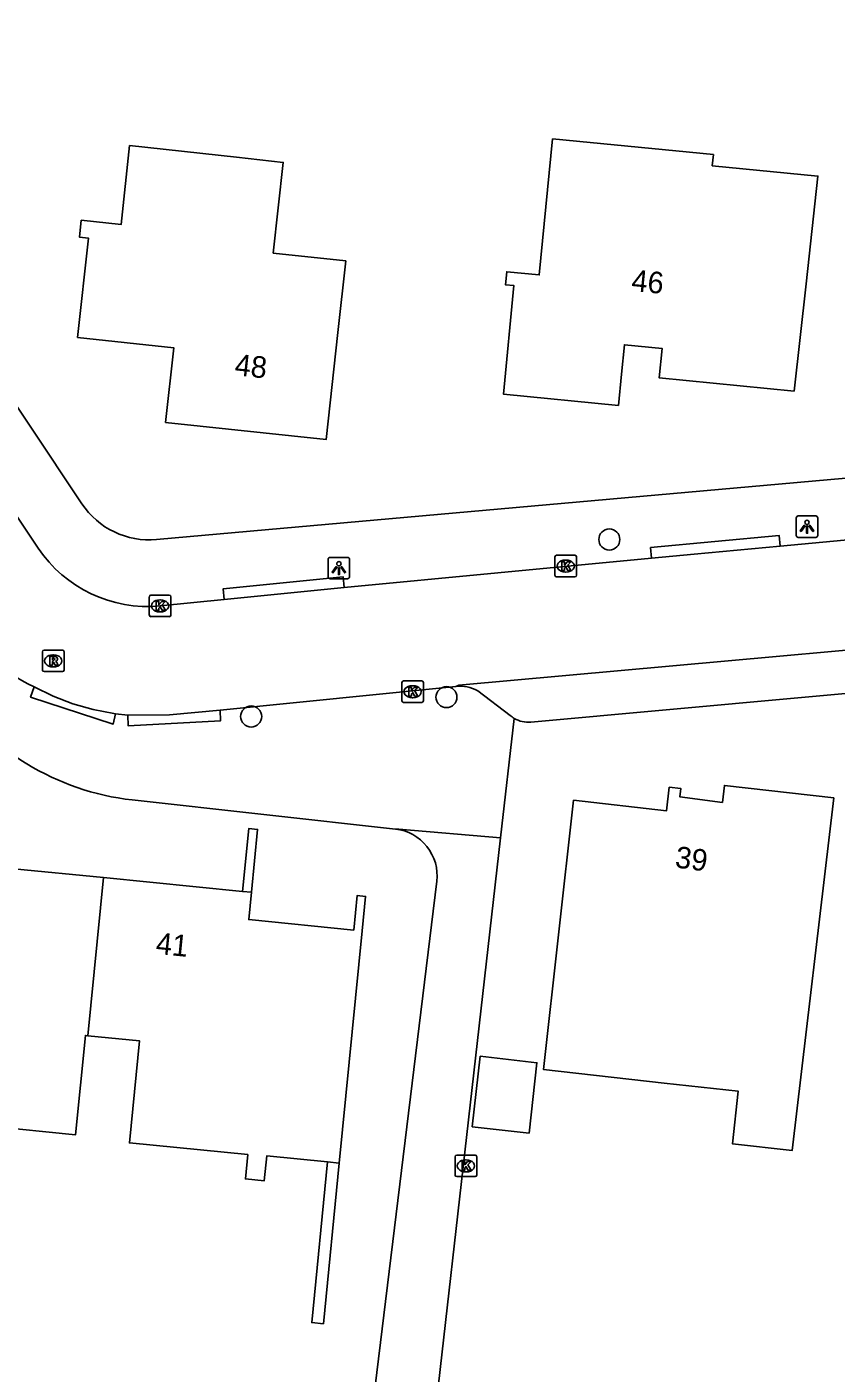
# Model space of a CAD drawing. Extents: x 162398 to 163643, y 386453 to 387397.
# Drawn here: x 163083.2 to 163120.8, y 386684.2 to 386746.7 of the extents above; entities that cross this region are included whole.
import ezdxf

# ---------------------------------------------------------------- set-up
doc = ezdxf.new("R2010")
doc.units = 0
for name, color, linetype in [('IMGEO_Boom', 7, 'Continuous'), ('IMGEO_Kolk', 7, 'Continuous'), ('IMGEO_Lichtpunt', 7, 'Continuous'), ('IMGEO_Muur', 7, 'Continuous'), ('IMGEO_Pand', 7, 'Continuous'), ('IMGEO_Pand_nummerreeks', 7, 'Continuous'), ('IMGEO_Parkeervlak_open', 7, 'Continuous'), ('IMGEO_Rijbaan_lokaal_open', 7, 'Continuous'), ('IMGEO_Rioolput', 7, 'Continuous'), ('IMGEO_Voetpad_open', 7, 'Continuous')]:
    doc.layers.add(name, color=color, linetype=linetype)

msp = doc.modelspace()

# ---------------------------------------------------------------- linework, layer by layer
at = {"layer": 'IMGEO_Boom'}
for centre in [(163110.277, 386722.934), (163102.709, 386715.615), (163093.636, 386714.716)]:
    msp.add_circle(centre, 0.489, dxfattribs=at)
at = {"layer": 'IMGEO_Kolk'}
for p, q in [((163107.749, 386721.276), (163107.749, 386722.128)), ((163107.824, 386722.202), (163108.676, 386722.202)), ((163108.237, 386721.982), (163108.262, 386721.982)), ((163108.75, 386722.128), (163108.75, 386721.276)), ((163108.676, 386721.202), (163107.824, 386721.202)), ((163108.26, 386721.422), (163108.235, 386721.422)), ((163088.904, 386719.426), (163088.904, 386720.278)), ((163088.979, 386720.352), (163089.831, 386720.352)), ((163089.392, 386720.132), (163089.417, 386720.132)), ((163089.905, 386720.278), (163089.905, 386719.426)), ((163089.831, 386719.352), (163088.979, 386719.352)), ((163089.415, 386719.572), (163089.39, 386719.572)), ((163100.637, 386715.441), (163100.637, 386716.293)), ((163100.712, 386716.367), (163101.564, 386716.367)), ((163101.638, 386716.293), (163101.638, 386715.441)), ((163101.148, 386715.587), (163101.123, 386715.587)), ((163101.125, 386716.147), (163101.15, 386716.147)), ((163101.564, 386715.367), (163100.712, 386715.367)), ((163103.188, 386694.346), (163104.04, 386694.346)), ((163103.113, 386693.42), (163103.113, 386694.272)), ((163103.601, 386694.126), (163103.626, 386694.126)), ((163104.114, 386694.272), (163104.114, 386693.42)), ((163104.04, 386693.346), (163103.188, 386693.346)), ((163103.624, 386693.566), (163103.599, 386693.566))]:
    msp.add_line(p, q, dxfattribs=at)
for points in [[(163107.749, 386721.276), (163107.749, 386722.128)], [(163107.824, 386722.202), (163108.676, 386722.202)], [(163108.07, 386721.902), (163108.193, 386721.902), (163108.193, 386721.751), (163108.323, 386721.902), (163108.487, 386721.902), (163108.341, 386721.751), (163108.494, 386721.502), (163108.342, 386721.502), (163108.257, 386721.666), (163108.193, 386721.599), (163108.193, 386721.502), (163108.07, 386721.502), (163108.07, 386721.902)], [(163108.75, 386722.128), (163108.75, 386721.276)], [(163108.676, 386721.202), (163107.824, 386721.202)], [(163088.904, 386719.426), (163088.904, 386720.278)], [(163088.979, 386720.352), (163089.831, 386720.352)], [(163089.225, 386720.052), (163089.348, 386720.052), (163089.348, 386719.901), (163089.478, 386720.052), (163089.642, 386720.052), (163089.496, 386719.901), (163089.649, 386719.652), (163089.497, 386719.652), (163089.412, 386719.816), (163089.348, 386719.749), (163089.348, 386719.652), (163089.225, 386719.652), (163089.225, 386720.052)], [(163089.905, 386720.278), (163089.905, 386719.426)], [(163089.831, 386719.352), (163088.979, 386719.352)], [(163100.637, 386715.441), (163100.637, 386716.293)], [(163100.712, 386716.367), (163101.564, 386716.367)], [(163101.638, 386716.293), (163101.638, 386715.441)], [(163100.958, 386716.067), (163101.081, 386716.067), (163101.081, 386715.916), (163101.211, 386716.067), (163101.375, 386716.067), (163101.229, 386715.916), (163101.382, 386715.667), (163101.23, 386715.667), (163101.145, 386715.831), (163101.081, 386715.764), (163101.081, 386715.667), (163100.958, 386715.667), (163100.958, 386716.067)], [(163101.564, 386715.367), (163100.712, 386715.367)], [(163103.188, 386694.346), (163104.04, 386694.346)], [(163103.113, 386693.42), (163103.113, 386694.272)], [(163103.434, 386694.046), (163103.557, 386694.046), (163103.557, 386693.895), (163103.687, 386694.046), (163103.851, 386694.046), (163103.705, 386693.895), (163103.858, 386693.646), (163103.706, 386693.646), (163103.621, 386693.81), (163103.557, 386693.743), (163103.557, 386693.646), (163103.434, 386693.646), (163103.434, 386694.046)], [(163104.114, 386694.272), (163104.114, 386693.42)], [(163104.04, 386693.346), (163103.188, 386693.346)]]:
    msp.add_lwpolyline(points, dxfattribs=at)
for centre, start, end in [((163107.826, 386722.126), 91.55205, 178.44795), ((163107.826, 386722.126), 91.55205, 178.44795), ((163108.674, 386722.126), 1.55205, 88.44795), ((163108.674, 386722.126), 1.55205, 88.44795), ((163107.826, 386721.278), 181.55205, 268.44795), ((163107.826, 386721.278), 181.55205, 268.44795), ((163108.674, 386721.278), 271.55205, 358.44795), ((163108.674, 386721.278), 271.55205, 358.44795), ((163088.981, 386720.276), 91.55205, 178.44795), ((163088.981, 386720.276), 91.55205, 178.44795), ((163089.829, 386720.276), 1.55205, 88.44795), ((163089.829, 386720.276), 1.55205, 88.44795), ((163088.981, 386719.428), 181.55205, 268.44795), ((163088.981, 386719.428), 181.55205, 268.44795), ((163089.829, 386719.428), 271.55205, 358.44795), ((163089.829, 386719.428), 271.55205, 358.44795), ((163100.714, 386716.291), 91.55205, 178.44795), ((163100.714, 386716.291), 91.55205, 178.44795), ((163101.562, 386716.291), 1.55205, 88.44795), ((163101.562, 386716.291), 1.55205, 88.44795), ((163100.714, 386715.443), 181.55205, 268.44795), ((163100.714, 386715.443), 181.55205, 268.44795), ((163101.562, 386715.443), 271.55205, 358.44795), ((163101.562, 386715.443), 271.55205, 358.44795), ((163103.19, 386694.27), 91.55205, 178.44795), ((163103.19, 386694.27), 91.55205, 178.44795), ((163104.038, 386694.27), 1.55205, 88.44795), ((163104.038, 386694.27), 1.55205, 88.44795), ((163103.19, 386693.422), 181.55205, 268.44795), ((163103.19, 386693.422), 181.55205, 268.44795), ((163104.038, 386693.422), 271.55205, 358.44795), ((163104.038, 386693.422), 271.55205, 358.44795)]:
    msp.add_arc(centre, 0.0765, start, end, dxfattribs=at)
for centre, major_axis, ratio, start_param, end_param in [((163108.236, 386721.702), (-0.387, 0.002), 0.722429, 4.712389, 7.853982), ((163108.261, 386721.702), (-0.39, 0.002), 0.717154, 1.570796, 4.712389), ((163089.391, 386719.852), (-0.387, 0.002), 0.722429, 4.712389, 7.853982), ((163089.416, 386719.852), (-0.39, 0.002), 0.717154, 1.570796, 4.712389), ((163101.124, 386715.867), (-0.387, 0.002), 0.722429, 4.712389, 7.853982), ((163101.149, 386715.867), (-0.39, 0.002), 0.717154, 1.570796, 4.712389), ((163103.6, 386693.846), (-0.387, 0.002), 0.722429, 4.712389, 7.853982), ((163103.625, 386693.846), (-0.39, 0.002), 0.717154, 1.570796, 4.712389)]:
    msp.add_ellipse(centre, major_axis=major_axis, ratio=ratio, start_param=start_param, end_param=end_param, dxfattribs=at)
at = {"layer": 'IMGEO_Lichtpunt'}
for p, q in [((163118.961, 386723.933), (163118.961, 386723.126)), ((163118.961, 386723.933), (163118.961, 386723.126)), ((163119.863, 386724.028), (163119.055, 386724.028)), ((163119.863, 386724.028), (163119.055, 386724.028)), ((163119.957, 386723.126), (163119.957, 386723.933)), ((163119.957, 386723.126), (163119.957, 386723.933)), ((163119.055, 386723.032), (163119.863, 386723.032)), ((163119.055, 386723.032), (163119.863, 386723.032)), ((163097.211, 386722.011), (163097.211, 386721.204)), ((163097.211, 386722.011), (163097.211, 386721.204)), ((163098.113, 386722.106), (163097.305, 386722.106)), ((163098.113, 386722.106), (163097.305, 386722.106)), ((163098.207, 386721.204), (163098.207, 386722.011)), ((163098.207, 386721.204), (163098.207, 386722.011)), ((163097.305, 386721.11), (163098.113, 386721.11)), ((163097.305, 386721.11), (163098.113, 386721.11))]:
    msp.add_line(p, q, dxfattribs=at)
for points in [[(163119.335, 386723.597), (163119.374, 386723.569), (163119.186, 386723.307), (163119.148, 386723.334), (163119.335, 386723.597)], [(163119.437, 386723.549), (163119.484, 386723.549), (163119.484, 386723.227), (163119.437, 386723.227), (163119.437, 386723.549)], [(163119.547, 386723.569), (163119.585, 386723.596), (163119.772, 386723.334), (163119.733, 386723.306), (163119.547, 386723.569)], [(163097.585, 386721.675), (163097.624, 386721.647), (163097.436, 386721.385), (163097.398, 386721.412), (163097.585, 386721.675)], [(163097.687, 386721.627), (163097.734, 386721.627), (163097.734, 386721.305), (163097.687, 386721.305), (163097.687, 386721.627)], [(163097.797, 386721.647), (163097.835, 386721.674), (163098.022, 386721.412), (163097.983, 386721.384), (163097.797, 386721.647)]]:
    msp.add_lwpolyline(points, dxfattribs=at)
for centre in [(163119.46, 386723.731), (163097.71, 386721.809)]:
    msp.add_circle(centre, 0.0994, dxfattribs=at)
for centre, start, end in [((163119.055, 386723.933), 90, 180), ((163119.055, 386723.933), 90, 180), ((163119.863, 386723.933), 0, 90), ((163119.863, 386723.933), 0, 90), ((163119.055, 386723.126), 180, 270), ((163119.055, 386723.126), 180, 270), ((163119.863, 386723.126), 270, 0), ((163119.863, 386723.126), 270, 360), ((163097.305, 386722.011), 90, 180), ((163097.305, 386722.011), 90, 180), ((163098.113, 386722.011), 0, 90), ((163098.113, 386722.011), 0, 90), ((163097.305, 386721.204), 180, 270), ((163097.305, 386721.204), 180, 270), ((163098.113, 386721.204), 270, 0), ((163098.113, 386721.204), 270, 360)]:
    msp.add_arc(centre, 0.0946, start, end, dxfattribs=at)
at = {"layer": 'IMGEO_Muur'}
for points in [[(163093.238, 386706.593), (163093.525, 386709.508), (163093.934, 386709.468), (163093.646, 386706.553)], [(163097.73, 386693.975), (163096.994, 386686.515), (163096.452, 386686.568), (163097.188, 386694.029)]]:
    msp.add_lwpolyline(points, dxfattribs=at)
at = {"layer": 'IMGEO_Pand'}
for points in [[(163089.655, 386728.373), (163090.047, 386731.833), (163085.572, 386732.322), (163086.076, 386736.936), (163085.654, 386736.982), (163085.739, 386737.761), (163087.59, 386737.559), (163087.99, 386741.229), (163092.961, 386740.686), (163095.123, 386740.45), (163094.664, 386736.24), (163098.028, 386735.872), (163097.666, 386732.551), (163097.123, 386727.58), (163089.655, 386728.373)], [(163118.865, 386729.831), (163112.594, 386730.442), (163112.728, 386731.81), (163110.975, 386731.981), (163110.842, 386730.613), (163110.701, 386729.165), (163105.353, 386729.686), (163105.844, 386734.729), (163105.448, 386734.768), (163105.507, 386735.369), (163107.023, 386735.221), (163107.639, 386741.54), (163115.111, 386740.812), (163115.06, 386740.293), (163119.971, 386739.81), (163119.416, 386734.801), (163118.865, 386729.831)], [(163120.714, 386710.942), (163115.622, 386711.512), (163115.534, 386710.722), (163113.554, 386710.984), (163113.593, 386711.372), (163113.062, 386711.432), (163112.94, 386710.338), (163108.612, 386710.823), (163107.212, 386698.322), (163112.817, 386697.694), (163116.266, 386697.308), (163115.994, 386694.874), (163118.777, 386694.563), (163120.714, 386710.942)], [(163086.771, 386707.231), (163082.608, 386707.642), (163078.667, 386708.031), (163078.82, 386709.582), (163074.845, 386709.974), (163074.354, 386704.999), (163073.86, 386699.992), (163078.19, 386699.565), (163077.977, 386697.412), (163078.574, 386697.353), (163078.439, 386695.987), (163081.475, 386695.687), (163085.477, 386695.292), (163085.932, 386699.903), (163086.048, 386699.892)], [(163086.771, 386707.231), (163086.048, 386699.892)], [(163093.238, 386706.593), (163086.771, 386707.231)], [(163093.646, 386706.553), (163093.238, 386706.593)], [(163097.73, 386693.975), (163098.794, 386704.761), (163098.952, 386706.36), (163098.556, 386706.399), (163098.398, 386704.8), (163093.521, 386705.281), (163093.646, 386706.553)], [(163086.048, 386699.892), (163088.444, 386699.655), (163087.976, 386694.913), (163093.476, 386694.37), (163093.365, 386693.242), (163094.246, 386693.155), (163094.359, 386694.309), (163097.188, 386694.029)], [(163103.911, 386695.662), (163106.546, 386695.367), (163106.913, 386698.639), (163104.277, 386698.934), (163103.911, 386695.662)], [(163097.188, 386694.029), (163097.73, 386693.975)]]:
    msp.add_lwpolyline(points, dxfattribs=at)
at = {"layer": 'IMGEO_Parkeervlak_open'}
msp.add_lwpolyline([(163106.635, 386714.454), (163131.948, 386716.758)], dxfattribs=at)
msp.add_arc((163106.513, 386715.736), 1.288, 239.36341, 275.42306, dxfattribs=at)
at = {"layer": 'IMGEO_Rijbaan_lokaal_open'}
for points in [[(163083.743, 386722.54), (163065.412, 386750), (163063.882, 386752.292)], [(163133.912, 386724.09), (163118.21, 386722.627)], [(163118.21, 386722.627), (163114.218, 386722.255), (163112.236, 386722.066)], [(163112.236, 386722.066), (163097.959, 386720.704)], [(163097.959, 386720.704), (163092.387, 386720.148)], [(163092.387, 386720.148), (163089.401, 386719.85)], [(163103.144, 386716.11), (163103.286, 386716.164), (163135.507, 386719.088)], [(163083.553, 386716.09), (163084.432, 386715.658), (163085.346, 386715.307), (163086.288, 386715.039), (163087.25, 386714.855), (163087.331, 386714.844)], [(163092.201, 386715.015), (163103.144, 386716.11)], [(163087.91, 386714.78), (163089.847, 386714.79), (163092.201, 386715.015)], [(163087.331, 386714.844), (163087.91, 386714.78)]]:
    msp.add_lwpolyline(points, dxfattribs=at)
for centre, radius, start, end in [((163088.823, 386725.929), 6.107, 213.71023, 275.43386), ((163088.306, 386725.926), 10.924, 217.47775, 244.20686)]:
    msp.add_arc(centre, radius, start, end, dxfattribs=at)
at = {"layer": 'IMGEO_Rioolput'}
for p, q in [((163083.94, 386716.873), (163083.94, 386717.725)), ((163084.015, 386717.799), (163084.867, 386717.799)), ((163084.428, 386717.579), (163084.453, 386717.579)), ((163084.941, 386717.725), (163084.941, 386716.873)), ((163084.451, 386717.019), (163084.426, 386717.019)), ((163084.867, 386716.799), (163084.015, 386716.799))]:
    msp.add_line(p, q, dxfattribs=at)
for points in [[(163083.94, 386716.873), (163083.94, 386717.725)], [(163084.015, 386717.799), (163084.867, 386717.799)], [(163084.529, 386717.497), (163084.277, 386717.499), (163084.277, 386717.099)], [(163084.941, 386717.725), (163084.941, 386716.873)], [(163084.277, 386717.099), (163084.401, 386717.099), (163084.401, 386717.261), (163084.412, 386717.261)], [(163084.455, 386717.418), (163084.401, 386717.418), (163084.401, 386717.337)], [(163084.401, 386717.337), (163084.453, 386717.337)], [(163084.459, 386717.232), (163084.53, 386717.099), (163084.67, 386717.099), (163084.605, 386717.225)], [(163084.867, 386716.799), (163084.015, 386716.799)]]:
    msp.add_lwpolyline(points, dxfattribs=at)
for centre, radius, start, end in [((163084.017, 386717.723), 0.0765, 91.55205, 178.44795), ((163084.017, 386717.723), 0.0765, 91.55205, 178.44795), ((163084.528, 386717.387), 0.109, 350.36119, 89.41601), ((163084.865, 386717.723), 0.0765, 1.55205, 88.44795), ((163084.865, 386717.723), 0.0765, 1.55205, 88.44795), ((163084.017, 386716.875), 0.0765, 181.55205, 268.44795), ((163084.017, 386716.875), 0.0765, 181.55205, 268.44795), ((163084.411, 386717.208), 0.0533, 26.02933, 88.69889), ((163084.437, 386717.526), 0.19, 274.7715, 282.96867), ((163084.461, 386717.322), 0.0964, 77.00612, 93.18647), ((163084.475, 386717.379), 0.0378, 276.66336, 79.67722), ((163084.526, 386717.387), 0.112, 277.58423, 350.98172), ((163084.51, 386717.172), 0.108, 29.51342, 73.79051), ((163084.865, 386716.875), 0.0765, 271.55205, 358.44795), ((163084.865, 386716.875), 0.0765, 271.55205, 358.44795)]:
    msp.add_arc(centre, radius, start, end, dxfattribs=at)
for centre, major_axis, ratio, start_param, end_param in [((163084.427, 386717.299), (-0.387, 0.002), 0.722429, 4.712389, 7.853982), ((163084.452, 386717.299), (-0.39, 0.002), 0.717154, 1.570796, 4.712389)]:
    msp.add_ellipse(centre, major_axis=major_axis, ratio=ratio, start_param=start_param, end_param=end_param, dxfattribs=at)
at = {"layer": 'IMGEO_Voetpad_open'}
for points in [[(163065.193, 386755.51), (163068.861, 386750), (163085.772, 386724.593)], [(163089.245, 386722.934), (163135.707, 386727.073)], [(163112.236, 386722.066), (163112.19, 386722.563), (163118.164, 386723.124), (163118.21, 386722.627)], [(163092.387, 386720.148), (163092.338, 386720.645), (163097.91, 386721.202), (163097.959, 386720.704)], [(163083.553, 386716.09), (163083.388, 386715.619), (163087.23, 386714.364), (163087.331, 386714.844)], [(163104.162, 386715.901), (163105.665, 386714.767)], [(163092.201, 386715.015), (163092.218, 386714.516), (163087.927, 386714.281), (163087.91, 386714.78)], [(163105.857, 386714.628), (163105.226, 386709.074)], [(163100.334, 386709.488), (163088.112, 386710.842)], [(163105.226, 386709.074), (163100.499, 386709.486), (163100.334, 386709.488)], [(163105.226, 386709.074), (163100.687, 386669.113)], [(163097.834, 386670.816), (163102.259, 386707.064)]]:
    msp.add_lwpolyline(points, dxfattribs=at)
for centre, radius, start, end in [((163088.899, 386726.675), 3.757, 213.65707, 275.27671), ((163089.421, 386722.667), 11.897, 213.41079, 263.6817), ((163103.343, 386714.497), 1.626, 59.75805, 97.03821), ((163106.521, 386715.748), 1.302, 228.87533, 239.31873), ((163100.096, 386707.322), 2.179, 353.19176, 83.71736)]:
    msp.add_arc(centre, radius, start, end, dxfattribs=at)

# ---------------------------------------------------------------- texts
at = {"layer": 'IMGEO_Pand_nummerreeks'}
for s, rotation, p in [('46', 354.42859, (163111.274, 386734.484)), ('48', 353.93868, (163092.837, 386730.569)), ('39', 352.45988, (163113.295, 386707.71)), ('41', 354.3621, (163089.178, 386703.697))]:
    msp.add_text(s, height=1, rotation=rotation, dxfattribs=at).set_placement(p)

doc.saveas('drawing.dxf')
